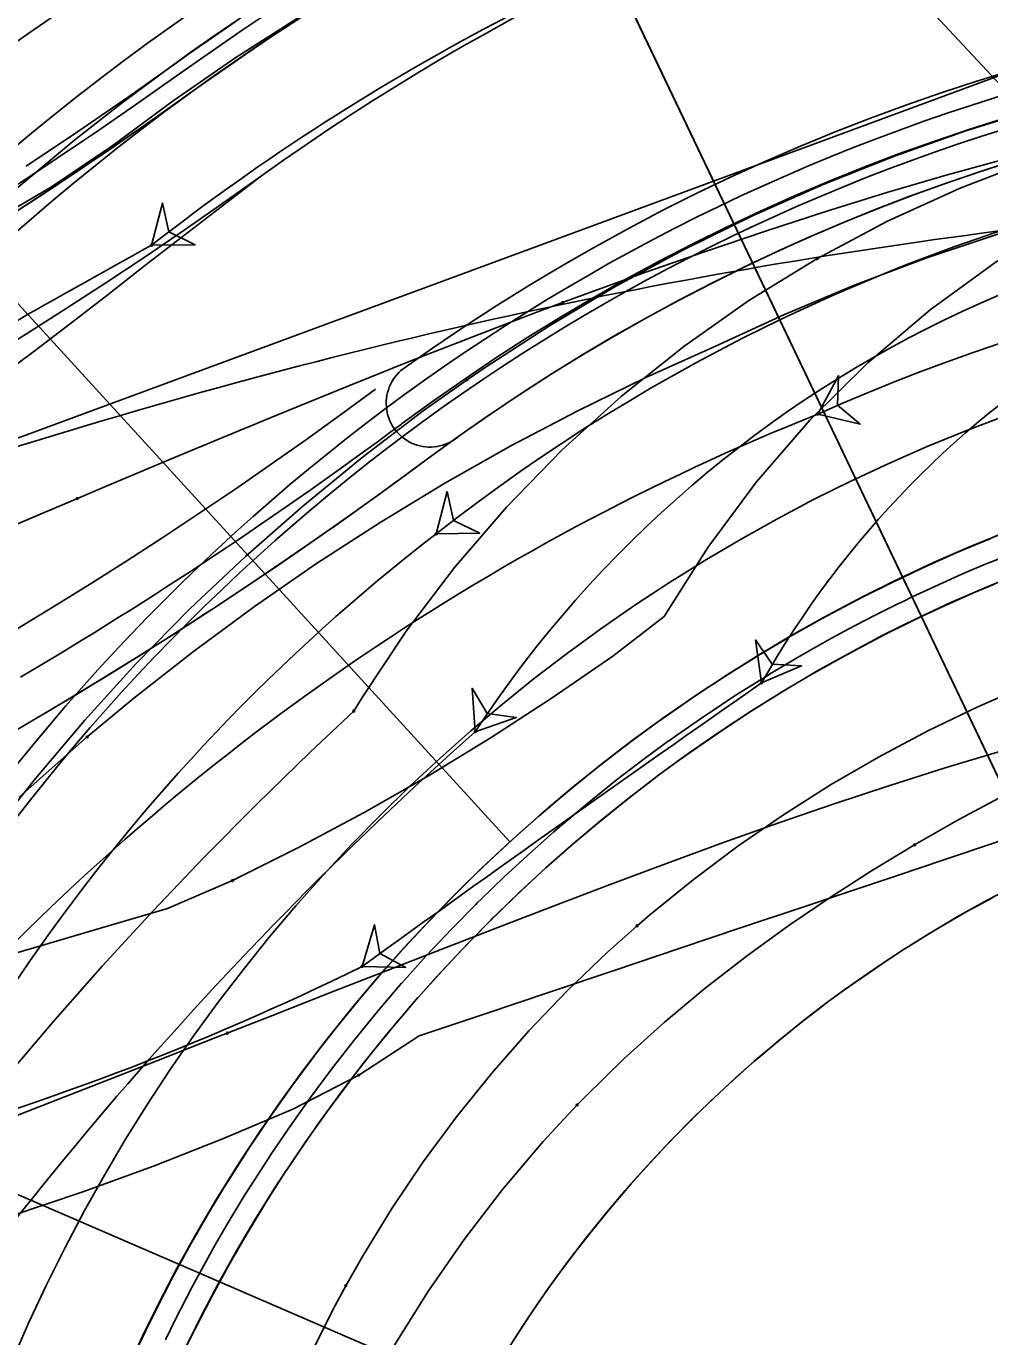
# Model space of a CAD drawing. Extents: x -70 to 701944, y -4 to 666871.
# Drawn here: x 668118.5 to 668162.8, y 656558.7 to 656618.9 of the extents above; entities that cross this region are included whole.
import ezdxf

# ---------------------------------------------------------------- set-up
doc = ezdxf.new("R2010")
doc.units = 0
for name, color, linetype in [('R_Detour', 7, 'Continuous'), ('R_Draft', 7, 'Continuous'), ('R_Horz Alg', 7, 'Continuous'), ('R_No Plot', 7, 'Continuous'), ('R_Proposed Road', 7, 'Continuous'), ('R_Striping', 7, 'Continuous'), ('T_Vehicle Path Lt Major', 7, 'Continuous'), ('T_Vehicle Path Lt Minor', 7, 'Continuous'), ('T_Vehicle Path Rt', 7, 'Continuous')]:
    doc.layers.add(name, color=color, linetype=linetype)

msp = doc.modelspace()

# ---------------------------------------------------------------- linework, layer by layer
at = {"layer": 'R_Detour'}
msp.add_line((668096.428, 656724.308), (668158.797, 656593.602), dxfattribs=at)
for points in [[(668195.387, 656560.869), (668192.259, 656605.544), (668158.135, 656621.763), (668169.794, 656609.243), (668179.463, 656626.885), (668158.135, 656621.763)], [(668161.974, 656546.286), (668082.839, 656580.514), (668094.864, 656568.644), (668101.201, 656578.4), (668082.839, 656580.514)]]:
    msp.add_lwpolyline(points, dxfattribs=at)
at = {"layer": 'R_Draft'}
for p, q in [((668094.544, 656632.012), (668140.748, 656581.445)), ((668197.966, 656629.482), (668076.874, 656584.758))]:
    msp.add_line(p, q, dxfattribs=at)
msp.add_circle((668190.665, 656526.816), 79, dxfattribs=at)
msp.add_arc((668009.035, 656779.267), 206, 267.41302, 305.73365, dxfattribs=at)
msp.add_open_spline([(668503.194, 656560.733), (668456.494, 656569.755), (668425.895, 656581.268), (668346.175, 656570.408), (668185.597, 656628.505), (667984.836, 656548.033), (667888.169, 656554.095), (667835.431, 656560.72), (667768.499, 656569.635)], degree=2, dxfattribs=at)
at = {"layer": 'R_Horz Alg'}
for centre, radius, start, end in [((668009.035, 656779.267), 201, 267.41302, 305.73365), ((668190.665, 656526.816), 74, 357.41608, 177.41608)]:
    msp.add_arc(centre, radius, start, end, dxfattribs=at)
at = {"layer": 'R_No Plot'}
for points in [[(668138.341, 656636.472), (668156.403, 656643.383), (668170.133, 656646.567), (668182.548, 656648.044), (668191.737, 656648.311), (668202.698, 656647.718), (668212.367, 656646.362), (668220.664, 656644.552), (668233.742, 656640.423), (668240.056, 656637.818), (668245.802, 656635.083), (668256.056, 656629.219), (668190.665, 656526.812)], [(668068.82, 656599.449), (668096.187, 656610.999), (668111.348, 656619.762), (668126.406, 656629.927), (668138.341, 656636.472), (668158.797, 656593.602), (668190.665, 656526.812), (668065.793, 656532.454)]]:
    msp.add_lwpolyline(points, close=True, dxfattribs=at)
for radius in [113, 111.5, 110, 93, 91.5]:
    msp.add_circle((668190.665, 656526.816), radius, dxfattribs=at)
msp.add_arc((668190.665, 656526.816), 92, 58.14387, 126.627, dxfattribs=at)
at = {"layer": 'R_Proposed Road'}
for points in [[(668122.627, 656621.384), (668120.369, 656619.784), (668118.665, 656618.607), (668118.088, 656618.215)], [(668128.181, 656619.164), (668126.05, 656617.685), (668125.547, 656617.325)], [(668129.332, 656619.332), (668128.462, 656618.75), (668126.339, 656617.277), (668125.839, 656616.919)], [(668131.159, 656619.331), (668130.35, 656618.806), (668129.884, 656618.499), (668129.022, 656617.921), (668126.919, 656616.462), (668126.423, 656616.108), (668126.418, 656616.104)], [(668125.547, 656617.325), (668123.231, 656615.684), (668121.483, 656614.477), (668120.891, 656614.075), (668118.529, 656612.5)], [(668125.833, 656616.927), (668123.511, 656615.282), (668121.759, 656614.073), (668121.166, 656613.67), (668118.798, 656612.091), (668117.615, 656611.32)], [(668126.423, 656616.108), (668124.089, 656614.454), (668122.328, 656613.238), (668121.732, 656612.833), (668119.353, 656611.246), (668118.164, 656610.472)], [(668162.845, 656595.388), (668162.246, 656595.142), (668161.257, 656594.722), (668160.944, 656594.586), (668159.685, 656594.019), (668159.654, 656594.005), (668158.797, 656593.602), (668158.375, 656593.399), (668158.129, 656593.28), (668157.107, 656592.77), (668156.592, 656592.505), (668155.852, 656592.116), (668155.072, 656591.694), (668154.61, 656591.438), (668154.36, 656591.298), (668153.572, 656590.849), (668153.38, 656590.737), (668152.165, 656590.012), (668152.092, 656589.968), (668150.963, 656589.264), (668150.633, 656589.053), (668150.089, 656588.7), (668149.776, 656588.494), (668149.196, 656588.105), (668147.781, 656587.124), (668147.448, 656586.885), (668147.444, 656586.882), (668146.389, 656586.109), (668146.004, 656585.819), (668145.022, 656585.063), (668143.679, 656583.985), (668142.361, 656582.876), (668142.122, 656582.669), (668141.07, 656581.737), (668139.805, 656580.568), (668138.746, 656579.546), (668138.568, 656579.37), (668138.462, 656579.265), (668137.36, 656578.144), (668136.18, 656576.89), (668135.04, 656575.62), (668135.029, 656575.608), (668133.909, 656574.3), (668132.819, 656572.967), (668131.872, 656571.753), (668131.761, 656571.608), (668130.735, 656570.226), (668129.741, 656568.819), (668128.972, 656567.681), (668128.78, 656567.39), (668127.853, 656565.939), (668127.736, 656565.751), (668126.959, 656564.467), (668126.354, 656563.423), (668126.101, 656562.975), (668125.277, 656561.463), (668124.488, 656559.932), (668124.029, 656558.997), (668123.736, 656558.383)], [(668163.221, 656594.461), (668162.63, 656594.218), (668161.654, 656593.804), (668161.346, 656593.67), (668160.103, 656593.111), (668160.073, 656593.097), (668159.227, 656592.7), (668158.811, 656592.5), (668158.569, 656592.382), (668157.561, 656591.878), (668157.052, 656591.617), (668156.322, 656591.234), (668155.553, 656590.818), (668155.097, 656590.565), (668154.851, 656590.427), (668154.074, 656589.983), (668153.884, 656589.873), (668152.685, 656589.158), (668152.614, 656589.115), (668151.5, 656588.42), (668151.174, 656588.212), (668150.638, 656587.864), (668150.329, 656587.66), (668149.756, 656587.277), (668148.361, 656586.309), (668148.032, 656586.073), (668148.028, 656586.071), (668146.988, 656585.308), (668146.607, 656585.022), (668145.639, 656584.276), (668144.314, 656583.213), (668143.014, 656582.119), (668142.778, 656581.915), (668141.74, 656580.995), (668140.493, 656579.842), (668139.447, 656578.833), (668139.272, 656578.66), (668139.167, 656578.556), (668138.08, 656577.45), (668136.916, 656576.213), (668135.791, 656574.961), (668135.781, 656574.949), (668134.676, 656573.659), (668133.601, 656572.343), (668132.666, 656571.146), (668132.557, 656571.003), (668131.545, 656569.639), (668130.564, 656568.252), (668129.806, 656567.129), (668129.616, 656566.842), (668128.702, 656565.411), (668128.586, 656565.225), (668127.82, 656563.959), (668127.223, 656562.928), (668126.973, 656562.486), (668126.16, 656560.994), (668125.382, 656559.484), (668124.929, 656558.562)], [(668163.014, 656593.295), (668162.052, 656592.886), (668161.748, 656592.754), (668160.522, 656592.203), (668160.492, 656592.189), (668159.658, 656591.797), (668159.247, 656591.6), (668159.009, 656591.484), (668158.014, 656590.987), (668157.513, 656590.73), (668156.793, 656590.351), (668156.034, 656589.941), (668155.584, 656589.692), (668155.341, 656589.556), (668154.575, 656589.118), (668154.388, 656589.009), (668153.205, 656588.304), (668153.135, 656588.261), (668152.036, 656587.577), (668151.715, 656587.371), (668151.186, 656587.028), (668150.881, 656586.827), (668150.317, 656586.449), (668148.94, 656585.494), (668148.616, 656585.261), (668148.612, 656585.259), (668147.586, 656584.507), (668147.211, 656584.225), (668146.255, 656583.489), (668144.949, 656582.44), (668143.667, 656581.361), (668143.434, 656581.16), (668142.41, 656580.253), (668141.18, 656579.116), (668140.149, 656578.121), (668139.976, 656577.95), (668139.873, 656577.847), (668138.8, 656576.757), (668137.652, 656575.536), (668136.543, 656574.301), (668136.533, 656574.29), (668135.443, 656573.017), (668134.383, 656571.72), (668133.461, 656570.539), (668133.353, 656570.398), (668132.355, 656569.052), (668131.388, 656567.684), (668130.639, 656566.577), (668130.453, 656566.294), (668129.55, 656564.882), (668129.437, 656564.699), (668128.681, 656563.45), (668128.092, 656562.433), (668127.846, 656561.998), (668127.044, 656560.526), (668126.277, 656559.037), (668125.83, 656558.127)], [(668163.014, 656593.295), (668162.052, 656592.886), (668161.748, 656592.754), (668160.522, 656592.203), (668160.492, 656592.189), (668159.658, 656591.797), (668159.247, 656591.6), (668159.009, 656591.484), (668158.014, 656590.987), (668157.513, 656590.73), (668156.793, 656590.351), (668156.034, 656589.941), (668155.584, 656589.692), (668155.341, 656589.556), (668154.575, 656589.118), (668154.388, 656589.009), (668153.205, 656588.304), (668153.135, 656588.261), (668152.036, 656587.577), (668151.715, 656587.371), (668151.186, 656587.028), (668150.881, 656586.827), (668150.317, 656586.449), (668148.94, 656585.494), (668148.616, 656585.261), (668148.612, 656585.259), (668147.586, 656584.507), (668147.211, 656584.225), (668146.255, 656583.489), (668144.949, 656582.44), (668143.667, 656581.361), (668143.434, 656581.16), (668142.41, 656580.253), (668141.18, 656579.116), (668140.149, 656578.121), (668139.976, 656577.95), (668139.873, 656577.847), (668138.8, 656576.757), (668137.652, 656575.536), (668136.543, 656574.301), (668136.533, 656574.29), (668135.443, 656573.017), (668134.383, 656571.72), (668133.461, 656570.539), (668133.353, 656570.398), (668132.355, 656569.052), (668131.388, 656567.684), (668130.639, 656566.577), (668130.453, 656566.294), (668129.55, 656564.882), (668129.437, 656564.699), (668128.681, 656563.45), (668128.092, 656562.433), (668127.846, 656561.998), (668127.044, 656560.526), (668126.277, 656559.037), (668125.83, 656558.127)], [(668162.909, 656578.879), (668162.287, 656578.543), (668161.918, 656578.339), (668161.719, 656578.228), (668161.091, 656577.869), (668160.938, 656577.78), (668159.969, 656577.202), (668159.911, 656577.167), (668159.011, 656576.606), (668158.748, 656576.438), (668158.314, 656576.156), (668158.064, 656575.991), (668157.602, 656575.682), (668156.474, 656574.899), (668156.208, 656574.709), (668156.205, 656574.707), (668155.364, 656574.09), (668155.057, 656573.859), (668154.274, 656573.256), (668153.203, 656572.397), (668152.153, 656571.513), (668151.962, 656571.348), (668151.123, 656570.605), (668150.115, 656569.673), (668149.27, 656568.857), (668149.128, 656568.717), (668149.044, 656568.633), (668148.165, 656567.74), (668147.224, 656566.74), (668146.315, 656565.728), (668146.307, 656565.718), (668145.414, 656564.675), (668144.545, 656563.612), (668143.789, 656562.644), (668143.701, 656562.529), (668142.883, 656561.426), (668142.09, 656560.305), (668141.477, 656559.398), (668141.324, 656559.166), (668140.585, 656558.009)]]:
    msp.add_lwpolyline(points, dxfattribs=at)
for radius in [74, 72, 59]:
    msp.add_circle((668190.665, 656526.816), radius, dxfattribs=at)
at = {"layer": 'R_Striping'}
for centre, radius, start, end in [((668190.665, 656526.816), 94, 58.14387, 125.7502), ((668190.665, 656526.816), 90, 58.14387, 125.44629), ((668137.088, 656601.602), 2.015, 131.81076, 313.29681), ((668016.445, 656761.148), 198, 270.11432, 306.62978), ((668016.445, 656761.148), 200, 300.6092, 306.62978), ((668190.665, 656526.816), 92, 158.11886, 52.72223), ((668016.451, 656761.153), 202, 270.11432, 306.62831)]:
    msp.add_arc(centre, radius, start, end, dxfattribs=at)
at = {"layer": 'T_Vehicle Path Lt Major'}
for points in [[(668175.779, 656617.569), (668175.43, 656617.513), (668171.963, 656616.87), (668168.524, 656616.092), (668165.117, 656615.181), (668161.748, 656614.137), (668158.423, 656612.963), (668155.146, 656611.659), (668151.923, 656610.229), (668148.758, 656608.674), (668145.656, 656606.996), (668142.622, 656605.198), (668139.66, 656603.283), (668138.787, 656602.686)], [(668196.515, 656612.131), (668195.918, 656612.435), (668192.928, 656613.953), (668189.932, 656615.46), (668186.473, 656616.058), (668182.809, 656616.076), (668179.15, 656615.867), (668175.512, 656615.433), (668171.906, 656614.775), (668168.348, 656613.896), (668164.851, 656612.798), (668161.429, 656611.487), (668158.093, 656609.967), (668154.858, 656608.243)], [(668154.858, 656608.243), (668151.736, 656606.323), (668148.737, 656604.214), (668145.875, 656601.923), (668143.16, 656599.46), (668140.602, 656596.834), (668138.211, 656594.055), (668135.996, 656591.134), (668133.965, 656588.081), (668133.582, 656587.456)], [(668138.787, 656602.686), (668136.776, 656601.254), (668133.973, 656599.114), (668131.251, 656596.877), (668128.607, 656594.562), (668126.052, 656592.149), (668123.589, 656589.641), (668121.223, 656587.041), (668118.957, 656584.354), (668117.646, 656582.702)], [(668189.75, 656592.758), (668189.1, 656592.645), (668185.898, 656591.999), (668182.769, 656591.231), (668180.016, 656590.447), (668177.45, 656589.625), (668174.952, 656588.74), (668172.521, 656587.8), (668170.159, 656586.81), (668167.864, 656585.777), (668165.636, 656584.706), (668163.473, 656583.601), (668161.374, 656582.468), (668159.339, 656581.306)], [(668172.08, 656591.281), (668171.834, 656591.211), (668169.388, 656590.459), (668166.974, 656589.614), (668164.594, 656588.679), (668162.251, 656587.655), (668159.949, 656586.543), (668157.691, 656585.345), (668155.481, 656584.063), (668153.322, 656582.696), (668151.218, 656581.246), (668149.168, 656579.71), (668147.18, 656578.091), (668146.596, 656577.59)], [(668133.582, 656587.456), (668131.584, 656585.576), (668129.127, 656583.184), (668126.715, 656580.746), (668124.35, 656578.262), (668122.033, 656575.734), (668119.764, 656573.162), (668117.544, 656570.548), (668115.374, 656567.892), (668113.254, 656565.196), (668112.629, 656564.379)], [(668159.339, 656581.306), (668157.369, 656580.116), (668155.463, 656578.896), (668153.624, 656577.647), (668151.667, 656576.229), (668149.731, 656574.726), (668147.838, 656573.144), (668145.989, 656571.476), (668144.194, 656569.72), (668143.844, 656569.359)], [(668146.596, 656577.59), (668145.257, 656576.392), (668143.406, 656574.614), (668141.627, 656572.758), (668139.923, 656570.823), (668138.302, 656568.817), (668136.768, 656566.742), (668135.325, 656564.603), (668133.977, 656562.402), (668133.214, 656561.054)], [(668143.844, 656569.359), (668142.287, 656567.676), (668140.422, 656565.474), (668138.653, 656563.169), (668136.984, 656560.769), (668135.421, 656558.28), (668133.966, 656555.709), (668132.623, 656553.062), (668131.395, 656550.347), (668130.283, 656547.569), (668129.973, 656546.725)], [(668133.214, 656561.054), (668132.725, 656560.144), (668131.569, 656557.835), (668130.509, 656555.479), (668129.543, 656553.083), (668128.67, 656550.651), (668127.888, 656548.187), (668127.204, 656545.719), (668126.611, 656543.243), (668126.105, 656540.757), (668125.687, 656538.283), (668125.35, 656535.786), (668125.141, 656533.821)]]:
    msp.add_lwpolyline(points, dxfattribs=at)
for points in [[(668137.372, 656595.603), (668139.372, 656595.627), (668138.159, 656596.221), (668137.868, 656597.541)], [(668139.159, 656586.509), (668141.049, 656587.165), (668139.709, 656587.345), (668139.014, 656588.504)]]:
    msp.add_lwpolyline(points, close=True, dxfattribs=at)
for centre in [(668154.858, 656608.243), (668154.858, 656608.243), (668138.787, 656602.686), (668138.787, 656602.686), (668137.372, 656595.603), (668137.372, 656595.603), (668133.582, 656587.456), (668133.582, 656587.456), (668139.159, 656586.509), (668139.159, 656586.509), (668159.339, 656581.306), (668159.339, 656581.306), (668146.596, 656577.59), (668146.596, 656577.59), (668143.844, 656569.359), (668143.844, 656569.359), (668133.214, 656561.054), (668133.214, 656561.054)]:
    msp.add_circle(centre, 0.0417, dxfattribs=at)
for centre, radius, start, end in [((668190.149, 656528.446), 85.414, 77.34935, 128.16216), ((668184.365, 656556.764), 54.114, 83.27562, 146.65486), ((668191.246, 656525.699), 88.256, 127.62065, 162.89469), ((668256.63, 656454.699), 176.56, 131.70756, 147.44987)]:
    msp.add_arc(centre, radius, start, end, dxfattribs=at)
at = {"layer": 'T_Vehicle Path Lt Minor'}
for points in [[(668181.83, 656613.291), (668180.431, 656613.128), (668176.946, 656612.632), (668173.48, 656612.011), (668170.04, 656611.264), (668166.628, 656610.392), (668163.251, 656609.398), (668159.912, 656608.281), (668156.616, 656607.044), (668153.367, 656605.688), (668150.169, 656604.215), (668146.999, 656602.785), (668143.875, 656601.26), (668140.797, 656599.641), (668137.77, 656597.93), (668134.796, 656596.128), (668131.878, 656594.236), (668129.018, 656592.258), (668126.219, 656590.193), (668123.484, 656588.045), (668121.343, 656586.268)], [(668177.101, 656588.792), (668176.07, 656588.625), (668173.498, 656588.151), (668170.938, 656587.607), (668168.388, 656586.999), (668165.85, 656586.335), (668163.303, 656585.616), (668160.75, 656584.848), (668158.2, 656584.039), (668155.651, 656583.193), (668153.104, 656582.315), (668150.524, 656581.397), (668147.945, 656580.455), (668145.366, 656579.492), (668142.786, 656578.513), (668140.205, 656577.52), (668137.621, 656576.517), (668135.035, 656575.507), (668132.445, 656574.49), (668129.851, 656573.471), (668127.773, 656572.656)], [(668121.343, 656586.268), (668120.814, 656585.816), (668118.214, 656583.507)], [(668127.773, 656572.656), (668127.252, 656572.454), (668124.535, 656571.393), (668121.79, 656570.318), (668119.018, 656569.232), (668116.223, 656568.137), (668113.308, 656566.994), (668110.145, 656565.755), (668107.106, 656564.168), (668104.04, 656562.632), (668100.946, 656561.153), (668097.824, 656559.734), (668094.676, 656558.373)]]:
    msp.add_lwpolyline(points, dxfattribs=at)
msp.add_lwpolyline([(668154.894, 656601.106), (668156.838, 656600.638), (668155.808, 656601.512), (668155.849, 656602.863)], close=True, dxfattribs=at)
for centre in [(668154.894, 656601.106), (668154.894, 656601.106), (668121.343, 656586.268), (668121.343, 656586.268), (668127.773, 656572.656), (668127.773, 656572.656)]:
    msp.add_circle(centre, 0.0417, dxfattribs=at)
for centre, radius, start, end in [((668192.342, 656516.852), 92.201, 63.6382, 113.9636), ((668195.942, 656498.599), 110.42, 111.82325, 137.27256)]:
    msp.add_arc(centre, radius, start, end, dxfattribs=at)
at = {"layer": 'T_Vehicle Path Rt'}
msp.add_line((668129.343, 656612.049), (668123.972, 656607.923), dxfattribs=at)
for points in [[(668139.044, 656623.934), (668137.18, 656622.917), (668134.12, 656621.177), (668131.116, 656619.379), (668128.17, 656617.486), (668125.287, 656615.5), (668122.469, 656613.421), (668119.659, 656611.512), (668116.753, 656609.828), (668115.582, 656609.148)], [(668196.25, 656617.429), (668195.959, 656617.43), (668193.05, 656617.397), (668190.157, 656617.285), (668187.269, 656617.094), (668184.401, 656616.825), (668181.435, 656616.468), (668178.437, 656616.031), (668175.458, 656615.523), (668172.498, 656614.951), (668169.557, 656614.318), (668166.645, 656613.631), (668163.762, 656612.895), (668160.905, 656612.111), (668158.071, 656611.283), (668155.261, 656610.415), (668152.49, 656609.516), (668149.732, 656608.583), (668146.991, 656607.62), (668144.265, 656606.631), (668143.178, 656606.229)], [(668172.377, 656612.98), (668169.623, 656611.789), (668166.289, 656610.069), (668163.096, 656608.101), (668160.061, 656605.896), (668157.202, 656603.466), (668154.536, 656600.827), (668152.078, 656597.993), (668149.842, 656594.98), (668147.841, 656591.806), (668145.482, 656589.986), (668142.697, 656588.066), (668139.897, 656586.236), (668137.021, 656584.48), (668134.057, 656582.794), (668131.049, 656581.189), (668128.012, 656579.668)], [(668143.178, 656606.229), (668141.553, 656605.619), (668138.852, 656604.584), (668136.129, 656603.518), (668133.355, 656602.409), (668130.571, 656601.277), (668127.778, 656600.124), (668124.978, 656598.955), (668122.07, 656597.73), (668120.887, 656597.23)], [(668120.887, 656597.23), (668119.111, 656596.477), (668116.143, 656595.214)], [(668172.289, 656584.494), (668170.682, 656583.969), (668168.733, 656583.326), (668166.848, 656582.698), (668165.025, 656582.088), (668162.916, 656581.376), (668160.734, 656580.639), (668158.514, 656579.891), (668156.26, 656579.137), (668153.975, 656578.374), (668151.439, 656577.522), (668148.534, 656576.545), (668145.596, 656575.557), (668142.62, 656574.557), (668139.618, 656573.548), (668136.591, 656572.53), (668133.809, 656570.731)], [(668128.012, 656579.668), (668125.02, 656578.381), (668121.955, 656577.483), (668118.883, 656576.585), (668115.81, 656575.69), (668112.737, 656574.795), (668109.669, 656573.901), (668106.606, 656573.007), (668103.548, 656572.115), (668100.497, 656571.226), (668097.452, 656570.339), (668094.403, 656569.45), (668091.34, 656568.586), (668088.27, 656567.741), (668085.193, 656566.918), (668082.725, 656566.279)], [(668133.809, 656570.731), (668130.782, 656569.162), (668127.603, 656567.813), (668124.389, 656566.548), (668121.143, 656565.367), (668117.867, 656564.271), (668114.564, 656563.261), (668111.235, 656562.338), (668107.883, 656561.502), (668104.511, 656560.753), (668101.12, 656560.093), (668097.713, 656559.522), (668094.292, 656559.039), (668090.86, 656558.647), (668087.434, 656558.29), (668084.817, 656557.607)]]:
    msp.add_lwpolyline(points, dxfattribs=at)
for points in [[(668124.295, 656608.861), (668126.295, 656608.881), (668125.082, 656609.478), (668124.794, 656610.798)], [(668152.311, 656588.75), (668154.153, 656589.531), (668152.804, 656589.62), (668152.033, 656590.73)], [(668133.969, 656575.726), (668135.969, 656575.67), (668134.779, 656576.312), (668134.541, 656577.643)]]:
    msp.add_lwpolyline(points, close=True, dxfattribs=at)
for centre in [(668124.295, 656608.861), (668124.295, 656608.861), (668143.178, 656606.229), (668143.178, 656606.229), (668120.887, 656597.23), (668120.887, 656597.23), (668152.311, 656588.75), (668152.311, 656588.75), (668128.012, 656579.668), (668128.012, 656579.668), (668133.969, 656575.726), (668133.969, 656575.726), (668133.809, 656570.731), (668133.809, 656570.731)]:
    msp.add_circle(centre, 0.0417, dxfattribs=at)
for centre, radius, start, end in [((668190.665, 656526.816), 105, 42.97363, 125.73365), ((668188.741, 656526.522), 104.562, 117.39987, 128.04997), ((668190.665, 656526.816), 90, 58.14387, 126.627), ((668190.589, 656567.08), 43.986, 91.69474, 150.48527), ((668443.427, 656031.684), 659.529, 118.939028, 121.730234), ((667999.059, 656764.118), 200, 270.11432, 308.65021), ((668016.445, 656761.148), 202, 300.6092, 306.62978), ((668873.037, 655554.283), 1260.78, 124.865389, 125.887702), ((668077.528, 656690.344), 127.761, 274.08464, 296.217)]:
    msp.add_arc(centre, radius, start, end, dxfattribs=at)

doc.saveas('drawing.dxf')
